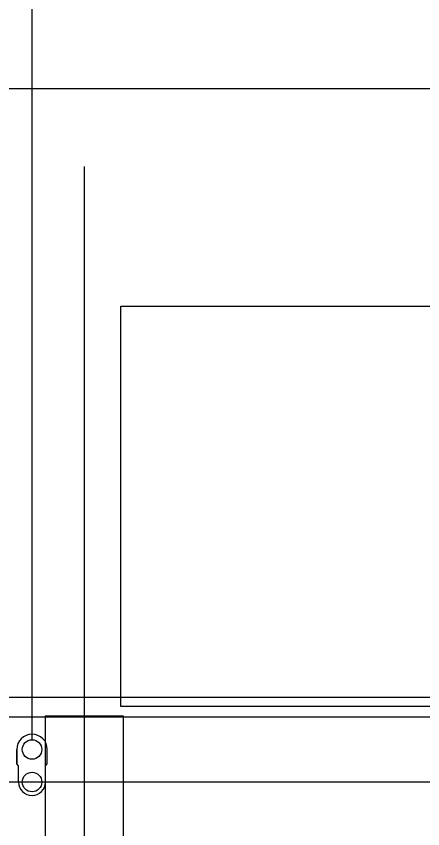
# Model space of a CAD drawing. Extents: x -264222 to -263592, y -1242345 to -1242048.
# Drawn here: x -263827.99 to -263824.87, y -1242088.32 to -1242082.08 of the extents above; entities that cross this region are included whole.
import ezdxf

# ---------------------------------------------------------------- set-up
doc = ezdxf.new("R2010")
doc.units = 0
doc.layers.add('HESCON_OSI_STAVBY_KFA', color=7, linetype='Continuous')
doc.layers.add('KFA_2D_SITUACIA_DSP', color=7, linetype='Continuous')

msp = doc.modelspace()

# ---------------------------------------------------------------- linework, layer by layer
at = {"layer": 'HESCON_OSI_STAVBY_KFA'}
for p, q in [((-263827.4678, -1242083.2372), (-263827.4678, -1242083.2372)), ((-263827.4678, -1242083.2372), (-263827.4678, -1242246.7072)), ((-263792.6528, -1242087.9572), (-263911.5228, -1242087.9572))]:
    msp.add_line(p, q, dxfattribs=at)
at = {"layer": 'KFA_2D_SITUACIA_DSP'}
for p, q in [((-263827.8678, -1242087.6322), (-263827.8678, -1242075.913)), ((-263788.1428, -1242082.6399), (-263924.1428, -1242082.6399)), ((-263827.1877, -1242084.3069), (-263819.7377, -1242084.3069)), ((-263827.1877, -1242087.3769), (-263827.1877, -1242084.3069)), ((-263819.7377, -1242087.3769), (-263827.1877, -1242087.3769)), ((-263894.5809, -1242087.4572), (-263809.3546, -1242087.4572)), ((-263827.1677, -1242087.4523), (-263827.7677, -1242087.4523)), ((-263827.7677, -1242087.4523), (-263827.7677, -1242088.9523)), ((-263827.1677, -1242088.9523), (-263827.1677, -1242087.4523)), ((-263827.9848, -1242087.7072), (-263827.9848, -1242087.8182)), ((-263827.9848, -1242087.8182), (-263827.9848, -1242087.7072)), ((-263827.7508, -1242087.8182), (-263827.7508, -1242087.7072)), ((-263827.9708, -1242087.8322), (-263827.9848, -1242087.8182)), ((-263827.9708, -1242087.9572), (-263827.9708, -1242087.8322)), ((-263827.7648, -1242087.8322), (-263827.7508, -1242087.8182)), ((-263827.7648, -1242087.9572), (-263827.7648, -1242087.8322))]:
    msp.add_line(p, q, dxfattribs=at)
msp.add_lwpolyline([(-263794.8928, -1242227.3822), (-263808.9678, -1242241.4572), (-263894.9678, -1242241.4572), (-263909.0428, -1242227.3822), (-263909.0428, -1242196.3327), (-263914.1428, -1242196.3327), (-263914.1428, -1242132.4327), (-263909.0428, -1242132.4327), (-263909.0428, -1242101.3822), (-263894.9678, -1242087.3072), (-263808.9678, -1242087.3072), (-263794.8928, -1242101.3822), (-263794.8928, -1242227.3822)], dxfattribs=at)
for centre in [(-263827.8678, -1242087.7072), (-263827.8678, -1242087.9572)]:
    msp.add_circle(centre, 0.075, dxfattribs=at)
for centre, radius, start, end in [((-263827.8678, -1242087.7072), 0.117, 0, 180), ((-263827.8678, -1242087.9572), 0.103, 180, 0)]:
    msp.add_arc(centre, radius, start, end, dxfattribs=at)

doc.saveas('drawing.dxf')
